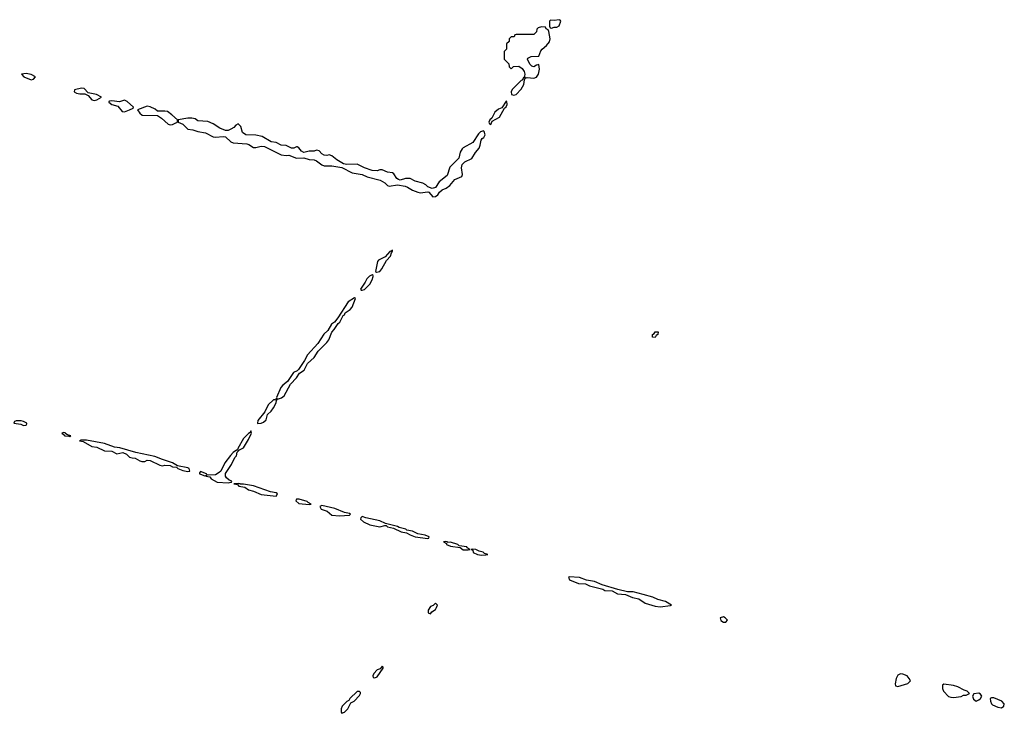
# Model space of a CAD drawing. Header units: inches. Extents: x 2701323 to 2964515, y 494916 to 722124.
# Tile 644 of 656: x 2894840 to 2902633, y 683774 to 689262. Entities that reach past the tile are written whole.
import ezdxf

# ---------------------------------------------------------------- set-up
doc = ezdxf.new("R2010")
doc.units = ezdxf.units.IN
doc.header["$MEASUREMENT"] = 0
doc.layers.add('C8698', color=7, linetype='Continuous')
doc.layers.add('C9608', color=7, linetype='Continuous')

msp = doc.modelspace()

# ---------------------------------------------------------------- linework, layer by layer
at = {"layer": 'C8698', "color": 2}
for points, elevation in [([(2898970, 689206), (2898943.6, 689196.4), (2898932.7, 689187.3), (2898930, 689166), (2898910, 689146), (2898770, 689146), (2898758, 689142), (2898752.7, 689127.3), (2898730, 689126), (2898714, 689110), (2898714, 689090), (2898694, 689070), (2898691.6, 689028.4), (2898674, 689010), (2898674, 688950), (2898710, 688914), (2898714, 688890), (2898730, 688874), (2898748.4, 688891.6), (2898790, 688894), (2898816.9, 688876.9), (2898831.6, 688851.6), (2898838, 688830), (2898834, 688814), (2898838, 688802), (2898830, 688806), (2898816.9, 688783.1), (2898810, 688782), (2898738.8, 688710), (2898731, 688690), (2898731.3, 688671.3), (2898750, 688664), (2898770, 688670.8), (2898810, 688711.3), (2898829, 688750), (2898834, 688786), (2898840.4, 688799.6), (2898855.3, 688804.7), (2898910, 688800.5), (2898930, 688807.7), (2898946, 688830), (2898955.1, 688870), (2898950, 688908), (2898930, 688902), (2898910, 688888), (2898894.6, 688894.6), (2898878, 688910), (2898858, 688950), (2898862, 688958), (2898888.8, 688971.1), (2898950, 688974), (2898964.7, 689015.3), (2898975.3, 689030), (2899010, 689058), (2899032.1, 689087.9), (2899037.2, 689110), (2899027.3, 689167.3), (2899022, 689182), (2899006, 689190), (2899002, 689202)], 2), ([(2899110, 689262), (2899070, 689255.3), (2899042, 689258), (2899034, 689250), (2899034, 689210), (2899038, 689198), (2899050, 689194), (2899070, 689202), (2899090, 689202), (2899110, 689214), (2899122, 689250), (2899117.2, 689257.2)], 2), ([(2894890, 688837.2), (2894854, 688830), (2894872, 688810), (2894930, 688786), (2894948.4, 688791.6), (2894966, 688810), (2894930, 688828.7)], 2), ([(2895330, 688721.2), (2895272.7, 688707.3), (2895272, 688690), (2895290, 688681), (2895315.3, 688675.3), (2895356, 688676), (2895382, 688662), (2895410, 688627.3), (2895430, 688622), (2895450, 688627.7), (2895488, 688650), (2895448, 688670), (2895383.1, 688683.1), (2895350, 688717.2)], 2), ([(2895670, 688625.2), (2895630, 688612.7), (2895570, 688619), (2895550, 688618), (2895546, 688614), (2895544.7, 688610), (2895570, 688592), (2895618, 688578), (2895650, 688534.8), (2895670, 688534), (2895710, 688547.7), (2895738, 688562), (2895742, 688570), (2895690, 688614)], 2), ([(2895850, 688577), (2895772, 688550), (2895790, 688522.8), (2895810, 688507.7), (2895930, 688502.8), (2895962.5, 688482.5), (2896015.9, 688435.9), (2896030, 688430.7), (2896050, 688434), (2896070, 688444), (2896088, 688450), (2896088.7, 688470), (2896045.2, 688510), (2896010, 688535.1), (2895990, 688539.3), (2895930, 688539), (2895913.4, 688553.4), (2895873.1, 688573.1)], 2), ([(2898690, 688618), (2898655.3, 688564.7), (2898630, 688553.2), (2898601, 688530), (2898576.9, 688483.1), (2898562, 688470), (2898554, 688450), (2898558, 688438), (2898570, 688434), (2898580.2, 688459.8), (2898637, 688490), (2898678, 688562), (2898690, 688572), (2898697.2, 688590), (2898694.6, 688614.6)], 2), ([(2896170, 688483.7), (2896094, 688470), (2896094, 688450), (2896130, 688436), (2896170, 688394.8), (2896210.7, 688390.7), (2896250, 688377.3), (2896310, 688367.7), (2896370, 688335.5), (2896390, 688333), (2896450, 688339.1), (2896470, 688334.8), (2896510, 688294.8), (2896530, 688287.3), (2896638.8, 688278.8), (2896654.4, 688274.4), (2896690, 688250.8), (2896710, 688250.7), (2896750, 688260.5), (2896778.4, 688258.4), (2896910, 688193.4), (2896950, 688187.7), (2896970, 688190.8), (2897030, 688166), (2897090, 688168.2), (2897130, 688155.5), (2897170, 688153.4), (2897190, 688145.5), (2897230, 688113.4), (2897250, 688105.5), (2897310, 688106), (2897390, 688091.3), (2897472, 688050), (2897550, 688036.3), (2897590, 688018), (2897692, 687992), (2897730.4, 687970.3), (2897750, 687950.8), (2897764.9, 687944.9), (2897830, 687954.8), (2897890, 687943.8), (2897910, 687938), (2897950, 687913), (2897990, 687897.1), (2898010, 687893), (2898070, 687900.7), (2898078, 687898), (2898110, 687860.7), (2898130, 687862.4), (2898150, 687876.3), (2898162.2, 687897.7), (2898183.3, 687916.7), (2898215.1, 687930), (2898243.7, 687950), (2898282.6, 687997.4), (2898338, 688022), (2898344.1, 688035.9), (2898335.4, 688090), (2898342.5, 688117.5), (2898362.5, 688137.5), (2898417.4, 688162.6), (2898447.9, 688212.1), (2898475.5, 688244.5), (2898485.1, 688270), (2898491.7, 688308.3), (2898499.3, 688320.7), (2898512.7, 688330), (2898522.7, 688350), (2898516.5, 688376.5), (2898510, 688382), (2898486.4, 688373.6), (2898470, 688358), (2898426, 688290), (2898350.7, 688249.3), (2898340.7, 688239.3), (2898326, 688214), (2898314.6, 688165.4), (2898244.9, 688095.1), (2898224, 688030), (2898160.4, 687979.6), (2898130, 687933.2), (2898105.2, 687925.2), (2898070, 687939.3), (2898054.7, 687954.7), (2898030, 687969.5), (2897970, 687984.5), (2897930, 688006), (2897893.2, 688006.8), (2897850, 687992.3), (2897837, 687997), (2897825.8, 688005.8), (2897801.5, 688041.5), (2897790, 688049.3), (2897750, 688056), (2897710, 688075.3), (2897690, 688075.3), (2897670, 688067), (2897630, 688069.4), (2897570, 688089.2), (2897510, 688119.3), (2897430, 688115.1), (2897402.7, 688122.7), (2897350, 688152.7), (2897310, 688186), (2897290, 688192.7), (2897270, 688187), (2897248.7, 688190), (2897230, 688201.2), (2897210, 688225.2), (2897190, 688229), (2897170, 688221.2), (2897130, 688222.7), (2897090, 688212.3), (2897070, 688221.2), (2897050, 688249), (2897036, 688256), (2897030, 688257.2), (2897010, 688246), (2896990, 688245.2), (2896950, 688266.6), (2896909.4, 688269.4), (2896870, 688289.2), (2896830, 688296), (2896758, 688338), (2896710, 688349.2), (2896630, 688352.3), (2896602.7, 688370), (2896590, 688418), (2896570, 688438), (2896550, 688428.7), (2896536, 688410), (2896510, 688395.1), (2896490, 688386), (2896470, 688385.2), (2896424.4, 688404.4), (2896370, 688439.3), (2896330, 688457.2), (2896250, 688462.7), (2896230, 688477.2), (2896203.2, 688483.2)], 2), ([(2897790, 687438), (2897772.7, 687427.3), (2897770, 687429), (2897733.4, 687386.6), (2897679.8, 687360.2), (2897670.8, 687350), (2897656, 687270), (2897663.4, 687263.4), (2897690, 687268.8), (2897706.6, 687290), (2897743, 687357), (2897775.1, 687390), (2897782, 687418), (2897791.8, 687430)], 2), ([(2897630, 687244), (2897608.3, 687231.7), (2897588.3, 687211.7), (2897575.5, 687184.5), (2897538, 687130), (2897542, 687122), (2897550, 687121), (2897570, 687128.5), (2897610, 687170.7), (2897630, 687202.8), (2897637, 687230), (2897637, 687237)], 2), ([(2897490, 687062), (2897440.7, 687030), (2897358, 686902), (2897330.7, 686869.3), (2897306.9, 686853.1), (2897278, 686802), (2897247.3, 686772.7), (2897199.6, 686700.4), (2897119.1, 686610), (2897094.9, 686565.1), (2897045.5, 686494.5), (2897036.3, 686483.7), (2897006, 686470), (2896959.9, 686400.1), (2896922.8, 686370), (2896908, 686352), (2896872, 686272), (2896874, 686266), (2896870, 686266), (2896864.7, 686255.3), (2896850, 686253.2), (2896806.4, 686213.6), (2896779.9, 686160.1), (2896724, 686090), (2896721, 686070), (2896726, 686066), (2896750, 686068.9), (2896770, 686077.1), (2896790, 686097.3), (2896800.8, 686139.2), (2896830, 686164.9), (2896850, 686190.8), (2896869.2, 686230), (2896872, 686248), (2896881.2, 686258.8), (2896912.7, 686270), (2896934.2, 686285.8), (2896982, 686378), (2897030.8, 686429.2), (2897053.6, 686466.4), (2897090.7, 686489.3), (2897118, 686542), (2897171.6, 686588.4), (2897201.3, 686638.7), (2897271.7, 686708.3), (2897286, 686730), (2897309.4, 686790.6), (2897330, 686810.7), (2897361, 686859), (2897373.6, 686870), (2897399.5, 686920.5), (2897410, 686928), (2897416.6, 686943.4), (2897454.5, 686970), (2897471.9, 686988.2), (2897497.2, 687057.2)], 2), ([(2899870, 686748.7), (2899849, 686749), (2899849, 686770), (2899862, 686778), (2899870, 686791), (2899892, 686792), (2899891.3, 686770), (2899878, 686762)], -2), ([(2894851.6, 686088.4), (2894812.7, 686087.3), (2894798, 686082), (2894794, 686070), (2894850, 686060.7), (2894870, 686051.3), (2894890, 686054), (2894896.4, 686063.6), (2894895.3, 686070), (2894870, 686084)], 2), ([(2895190, 685995.3), (2895174, 685990), (2895194, 685974), (2895194, 685970), (2895230, 685966), (2895236.4, 685963.6), (2895246, 685970), (2895218, 685978), (2895206, 685986), (2895206, 685990)], 2), ([(2896670, 686008), (2896663.5, 685996.5), (2896650, 685989), (2896610, 685949.3), (2896565.5, 685870), (2896564.7, 685855.3), (2896555.3, 685855.3), (2896530, 685838), (2896507.3, 685812.7), (2896464.2, 685755.8), (2896430.8, 685690), (2896419.9, 685680.1), (2896390, 685662), (2896338, 685658), (2896320.4, 685660.4), (2896318, 685670), (2896270, 685688), (2896262.8, 685677.2), (2896262.8, 685670), (2896270, 685664.9), (2896306, 685654), (2896318, 685658), (2896314, 685650), (2896344, 685644), (2896354.8, 685630), (2896401.7, 685601.7), (2896490, 685597.3), (2896510, 685602), (2896516.4, 685603.6), (2896518, 685610), (2896498, 685618), (2896478, 685638), (2896469.5, 685650), (2896469.5, 685670.5), (2896517.1, 685742.8), (2896542.9, 685797.1), (2896554.7, 685810), (2896560.5, 685839.5), (2896580.5, 685859.5), (2896610, 685875.5), (2896650, 685939.1), (2896675.1, 685990)], 2), ([(2895370, 685936), (2895324.7, 685935.3), (2895314, 685930), (2895343.5, 685923.5), (2895410, 685883.8), (2895450, 685880.7), (2895510, 685850.5), (2895570, 685848), (2895610, 685828.2), (2895656.8, 685836.8), (2895684.4, 685824.4), (2895710, 685801.6), (2895730, 685794.9), (2895753.7, 685793.7), (2895790, 685770.5), (2895805.5, 685765.5), (2895830, 685766.4), (2895850, 685776.3), (2895873.4, 685773.4), (2895950, 685737.1), (2895970, 685733), (2895990, 685738), (2896030, 685736), (2896050, 685724.4), (2896082, 685722), (2896091.3, 685710), (2896130, 685694.8), (2896170, 685688), (2896186, 685690), (2896182, 685710), (2896170, 685717.2), (2896090, 685732.7), (2896050, 685756), (2895970, 685780.9), (2895910, 685805.2), (2895758.3, 685838.3), (2895633.8, 685873.8), (2895590, 685880.9), (2895510, 685909.4)], 2), ([(2896570, 685592.3), (2896534, 685590), (2896564.7, 685584.7), (2896574, 685570), (2896622.5, 685562.5), (2896650, 685541.6), (2896690.5, 685530.5), (2896750, 685504.9), (2896870, 685491.3), (2896881.2, 685510), (2896870, 685518), (2896826.3, 685526.3), (2896690, 685574.5), (2896612, 685588), (2896586, 685586), (2896586, 685590)], 2), ([(2897051, 685469), (2897031.3, 685468.7), (2897025.4, 685454.6), (2897050, 685434), (2897130, 685426.4), (2897148, 685430), (2897122, 685442), (2897115.3, 685450)], 2), ([(2897230, 685417), (2897216, 685410), (2897225.5, 685390), (2897274.2, 685374.2), (2897310, 685343), (2897370, 685336.3), (2897450, 685341), (2897457.2, 685350), (2897450, 685356), (2897410, 685364), (2897334.9, 685394.9)], 2), ([(2897550, 685331.8), (2897539.8, 685320.2), (2897537.3, 685310), (2897560.7, 685290), (2897610, 685264.4), (2897690, 685248.2), (2897730, 685261), (2897739.8, 685259.8), (2897751.3, 685250), (2897799.1, 685239.1), (2897858, 685210), (2897902, 685202), (2897930, 685185.5), (2897968.7, 685171.3), (2898070, 685158), (2898079, 685161), (2898082, 685170), (2898050, 685184), (2897990, 685195.1), (2897950, 685214.5), (2897903.2, 685223.2), (2897895.3, 685230), (2897843.7, 685243.7), (2897830, 685251.8), (2897734.5, 685274.5), (2897690, 685297.6), (2897580.5, 685320.5)], 2), ([(2898210, 685132.3), (2898194, 685130), (2898218, 685118), (2898218, 685110), (2898250, 685096.3), (2898325.5, 685085.5), (2898350, 685068), (2898390, 685067.7), (2898406, 685070), (2898382, 685082), (2898378, 685090), (2898318, 685098), (2898308, 685110), (2898250, 685129.2), (2898226, 685126), (2898226, 685130)], 2), ([(2898427.3, 685072.7), (2898414, 685070), (2898425.4, 685065.4), (2898430, 685047.3), (2898462, 685030), (2898494.8, 685025.2), (2898530, 685027.3), (2898546, 685030), (2898519, 685039), (2898508, 685050), (2898477, 685057), (2898450, 685069)], 2), ([(2899190, 684855.1), (2899182.8, 684850), (2899191, 684830), (2899262, 684802), (2899317.3, 684797.3), (2899350, 684783.1), (2899456.1, 684756.1), (2899470, 684746), (2899530, 684743), (2899570, 684719.3), (2899634.8, 684714.8), (2899691.3, 684690), (2899739.2, 684679.2), (2899790, 684646), (2899870, 684622.4), (2899910, 684615.8), (2899990, 684626.8), (2899998, 684630), (2899950, 684659.5), (2899890, 684674), (2899850, 684692.3), (2899774.2, 684714.2), (2899694, 684734), (2899650, 684735.1), (2899574.7, 684754.7), (2899449.3, 684789.3), (2899390, 684818), (2899327.2, 684827.2), (2899270, 684849.5)], 2), ([(2898130, 684646), (2898112.7, 684627.3), (2898090, 684618), (2898074, 684590), (2898074, 684570), (2898090, 684562), (2898102, 684578), (2898130, 684594), (2898138, 684610), (2898146, 684630)], 2), ([(2897710, 684146), (2897694, 684126), (2897670, 684118), (2897642, 684090), (2897634, 684070), (2897638, 684058), (2897650, 684054), (2897670, 684062), (2897718, 684130), (2897718, 684138)], 2), ([(2897530, 683946), (2897510, 683946), (2897452, 683890), (2897444.7, 683875.3), (2897430, 683868), (2897392, 683830), (2897384.7, 683810), (2897383.6, 683783.6), (2897390, 683774), (2897410, 683782), (2897438, 683810), (2897462, 683858), (2897486, 683870), (2897530, 683914), (2897538, 683930), (2897538, 683938)], 2)]:
    msp.add_lwpolyline(points, close=True, dxfattribs=dict(at, elevation=elevation))
at = {"layer": 'C9608', "color": 2, "elevation": 2}
for points in [[(2900410, 684536.2), (2900384.7, 684530), (2900390, 684507.7), (2900410, 684494), (2900430, 684496), (2900441.2, 684510), (2900424, 684530)], [(2901810, 684086), (2901790, 684074.5), (2901777, 684050), (2901767.9, 684007.9), (2901771.2, 683991.1), (2901790, 683986.8), (2901870, 684011), (2901889, 684030), (2901880.9, 684050), (2901862.7, 684070), (2901830, 684084.7)], [(2902154.8, 684005.2), (2902143.8, 683996.2), (2902144.4, 683970), (2902152.7, 683950), (2902190, 683908), (2902210, 683900.4), (2902230, 683899.5), (2902290, 683906.8), (2902310, 683918), (2902330, 683918), (2902358, 683930), (2902338, 683950), (2902316, 683956), (2902264.4, 683984.4), (2902230, 683995.1)], [(2902430, 683933), (2902390.8, 683929.2), (2902381, 683910), (2902390, 683884.7), (2902410, 683870.7), (2902430, 683879.3), (2902443.7, 683890), (2902454, 683910), (2902444.5, 683924.5)], [(2902530, 683897.2), (2902521, 683890), (2902522.8, 683870), (2902531, 683850), (2902540.5, 683840.5), (2902581.4, 683821.4), (2902610, 683817.3), (2902629, 683830), (2902632.7, 683850), (2902614, 683870), (2902550, 683896)]]:
    msp.add_lwpolyline(points, close=True, dxfattribs=at)

doc.saveas('drawing.dxf')
